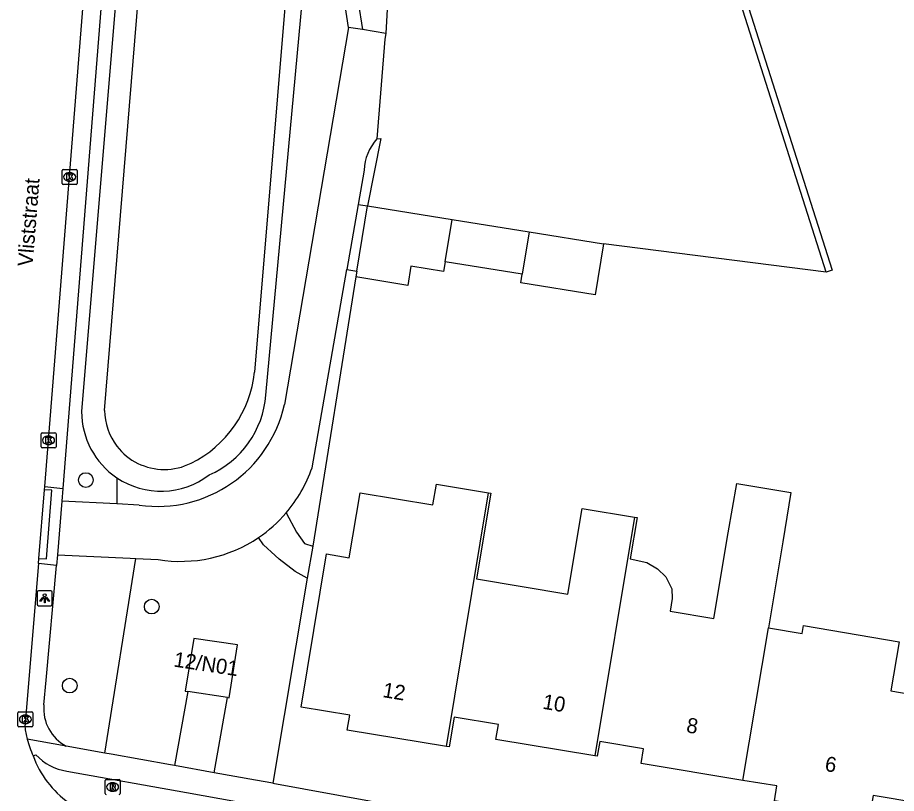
# Model space of a CAD drawing. Extents: x 157321 to 158827, y 386650 to 388532.
# Drawn here: x 158298.4 to 158356.9, y 387819 to 387870.6 of the extents above; entities that cross this region are included whole.
import ezdxf

# ---------------------------------------------------------------- set-up
doc = ezdxf.new("R2010")
doc.units = 0
for name, color, linetype in [('IMGEO_Boom', 7, 'Continuous'), ('IMGEO_Fietspad_open', 7, 'Continuous'), ('IMGEO_Grasland_overig', 7, 'Continuous'), ('IMGEO_Groenvoorziening', 7, 'Continuous'), ('IMGEO_Haag', 7, 'Continuous'), ('IMGEO_Kolk', 7, 'Continuous'), ('IMGEO_Lichtpunt', 7, 'Continuous'), ('IMGEO_Loofbos', 7, 'Continuous'), ('IMGEO_Meer_plas_ven_vijver', 7, 'Continuous'), ('IMGEO_Openbare_ruimte_label', 7, 'Continuous'), ('IMGEO_Pand', 7, 'Continuous'), ('IMGEO_Pand_nummerreeks', 7, 'Continuous'), ('IMGEO_Rijbaan_lokaal_open', 7, 'Continuous'), ('IMGEO_Rioolput', 7, 'Continuous'), ('IMGEO_Voetpad_open', 7, 'Continuous')]:
    doc.layers.add(name, color=color, linetype=linetype)

msp = doc.modelspace()

# ---------------------------------------------------------------- linework, layer by layer
at = {"layer": 'IMGEO_Boom'}
for centre in [(158302.939, 387839.822), (158307.322, 387831.403), (158301.868, 387826.15)]:
    msp.add_circle(centre, 0.489, dxfattribs=at)
at = {"layer": 'IMGEO_Fietspad_open'}
for points in [[(158299.435, 387821.483), (158299.61, 387821.544)], [(158301.681, 387820.464), (158309.646, 387819.047), (158321.21, 387816.95), (158323.174, 387816.582), (158330.08, 387815.243), (158335.734, 387814.26), (158339.953, 387813.624), (158345.885, 387812.822)]]:
    msp.add_lwpolyline(points, dxfattribs=at)
msp.add_arc((158302.136, 387823.862), 3.428, 222.53957, 262.3775, dxfattribs=at)
at = {"layer": 'IMGEO_Grasland_overig'}
for points in [[(158322.303, 387862.523), (158322.568, 387862.547), (158321.672, 387858.072)], [(158352.203, 387853.662), (158337.373, 387855.532)]]:
    msp.add_lwpolyline(points, dxfattribs=at)
at = {"layer": 'IMGEO_Groenvoorziening'}
for points in [[(158305.149, 387874.494), (158302.658, 387844.373)], [(158320.905, 387853.334), (158318.043, 387835.424)], [(158304.205, 387821.66), (158306.263, 387834.607)], [(158317.674, 387833.304), (158315.379, 387819.651)]]:
    msp.add_lwpolyline(points, dxfattribs=at)
msp.add_arc((158307.941, 387844.366), 5.283, 179.92593, 236.14863, dxfattribs=at)
at = {"layer": 'IMGEO_Haag'}
for points in [[(158352.203, 387853.662), (158340.199, 387891.402), (158345.606, 387892.963)], [(158345.606, 387892.963), (158345.717, 387892.579), (158340.705, 387891.132), (158352.584, 387853.783), (158352.203, 387853.662)]]:
    msp.add_lwpolyline(points, dxfattribs=at)
at = {"layer": 'IMGEO_Kolk'}
for p, q in [((158301.36, 387859.559), (158301.36, 387860.411)), ((158301.435, 387860.485), (158302.287, 387860.485)), ((158301.848, 387860.265), (158301.873, 387860.265)), ((158302.361, 387860.411), (158302.361, 387859.559)), ((158301.871, 387859.705), (158301.846, 387859.705)), ((158302.287, 387859.485), (158301.435, 387859.485)), ((158299.956, 387842.041), (158299.956, 387842.893)), ((158300.031, 387842.967), (158300.883, 387842.967)), ((158300.444, 387842.747), (158300.469, 387842.747)), ((158300.957, 387842.893), (158300.957, 387842.041)), ((158300.467, 387842.187), (158300.442, 387842.187)), ((158300.883, 387841.967), (158300.031, 387841.967)), ((158298.414, 387823.479), (158298.414, 387824.331)), ((158298.489, 387824.405), (158299.341, 387824.405)), ((158298.902, 387824.185), (158298.927, 387824.185)), ((158299.415, 387824.331), (158299.415, 387823.479)), ((158299.341, 387823.405), (158298.489, 387823.405)), ((158298.925, 387823.625), (158298.9, 387823.625))]:
    msp.add_line(p, q, dxfattribs=at)
for points in [[(158301.36, 387859.559), (158301.36, 387860.411)], [(158301.435, 387860.485), (158302.287, 387860.485)], [(158301.681, 387860.185), (158301.804, 387860.185), (158301.804, 387860.034), (158301.934, 387860.185), (158302.098, 387860.185), (158301.952, 387860.034), (158302.105, 387859.785), (158301.953, 387859.785), (158301.868, 387859.949), (158301.804, 387859.882), (158301.804, 387859.785), (158301.681, 387859.785), (158301.681, 387860.185)], [(158302.361, 387860.411), (158302.361, 387859.559)], [(158302.287, 387859.485), (158301.435, 387859.485)], [(158299.956, 387842.041), (158299.956, 387842.893)], [(158300.031, 387842.967), (158300.883, 387842.967)], [(158300.277, 387842.667), (158300.4, 387842.667), (158300.4, 387842.516), (158300.53, 387842.667), (158300.694, 387842.667), (158300.548, 387842.516), (158300.701, 387842.267), (158300.549, 387842.267), (158300.464, 387842.431), (158300.4, 387842.364), (158300.4, 387842.267), (158300.277, 387842.267), (158300.277, 387842.667)], [(158300.957, 387842.893), (158300.957, 387842.041)], [(158300.883, 387841.967), (158300.031, 387841.967)], [(158298.414, 387823.479), (158298.414, 387824.331)], [(158298.489, 387824.405), (158299.341, 387824.405)], [(158298.735, 387824.105), (158298.858, 387824.105), (158298.858, 387823.954), (158298.988, 387824.105), (158299.152, 387824.105), (158299.006, 387823.954), (158299.159, 387823.705), (158299.007, 387823.705), (158298.922, 387823.869), (158298.858, 387823.802), (158298.858, 387823.705), (158298.735, 387823.705), (158298.735, 387824.105)], [(158299.415, 387824.331), (158299.415, 387823.479)], [(158299.341, 387823.405), (158298.489, 387823.405)]]:
    msp.add_lwpolyline(points, dxfattribs=at)
for centre, start, end in [((158301.437, 387860.409), 91.55205, 178.44795), ((158301.437, 387860.409), 91.55205, 178.44795), ((158302.285, 387860.409), 1.55205, 88.44795), ((158302.285, 387860.409), 1.55205, 88.44795), ((158301.437, 387859.561), 181.55205, 268.44795), ((158301.437, 387859.561), 181.55205, 268.44795), ((158302.285, 387859.561), 271.55205, 358.44795), ((158302.285, 387859.561), 271.55205, 358.44795), ((158300.033, 387842.891), 91.55205, 178.44795), ((158300.033, 387842.891), 91.55205, 178.44795), ((158300.881, 387842.891), 1.55205, 88.44795), ((158300.881, 387842.891), 1.55205, 88.44795), ((158300.033, 387842.043), 181.55205, 268.44795), ((158300.033, 387842.043), 181.55205, 268.44795), ((158300.881, 387842.043), 271.55205, 358.44795), ((158300.881, 387842.043), 271.55205, 358.44795), ((158298.491, 387824.329), 91.55205, 178.44795), ((158298.491, 387824.329), 91.55205, 178.44795), ((158299.339, 387824.329), 1.55205, 88.44795), ((158299.339, 387824.329), 1.55205, 88.44795), ((158298.491, 387823.481), 181.55205, 268.44795), ((158298.491, 387823.481), 181.55205, 268.44795), ((158299.339, 387823.481), 271.55205, 358.44795), ((158299.339, 387823.481), 271.55205, 358.44795)]:
    msp.add_arc(centre, 0.0765, start, end, dxfattribs=at)
for centre, major_axis, ratio, start_param, end_param in [((158301.847, 387859.985), (-0.387, 0.002), 0.722429, 4.712389, 7.853982), ((158301.872, 387859.985), (-0.39, 0.002), 0.717154, 1.570796, 4.712389), ((158300.443, 387842.467), (-0.387, 0.002), 0.722429, 4.712389, 7.853982), ((158300.468, 387842.467), (-0.39, 0.002), 0.717154, 1.570796, 4.712389), ((158298.901, 387823.905), (-0.387, 0.002), 0.722429, 4.712389, 7.853982), ((158298.926, 387823.905), (-0.39, 0.002), 0.717154, 1.570796, 4.712389)]:
    msp.add_ellipse(centre, major_axis=major_axis, ratio=ratio, start_param=start_param, end_param=end_param, dxfattribs=at)
at = {"layer": 'IMGEO_Lichtpunt'}
for p, q in [((158299.701, 387832.364), (158299.701, 387831.557)), ((158299.701, 387832.364), (158299.701, 387831.557)), ((158300.603, 387832.459), (158299.795, 387832.459)), ((158300.603, 387832.459), (158299.795, 387832.459)), ((158300.697, 387831.557), (158300.697, 387832.364)), ((158300.697, 387831.557), (158300.697, 387832.364)), ((158299.795, 387831.463), (158300.603, 387831.463)), ((158299.795, 387831.463), (158300.603, 387831.463))]:
    msp.add_line(p, q, dxfattribs=at)
for points in [[(158300.075, 387832.028), (158300.114, 387832), (158299.926, 387831.738), (158299.888, 387831.765), (158300.075, 387832.028)], [(158300.177, 387831.98), (158300.224, 387831.98), (158300.224, 387831.658), (158300.177, 387831.658), (158300.177, 387831.98)], [(158300.287, 387832), (158300.325, 387832.027), (158300.512, 387831.765), (158300.473, 387831.737), (158300.287, 387832)]]:
    msp.add_lwpolyline(points, dxfattribs=at)
msp.add_circle((158300.2, 387832.162), 0.0994, dxfattribs=at)
for centre, start, end in [((158299.795, 387832.364), 90, 180), ((158299.795, 387832.364), 90, 180), ((158300.603, 387832.364), 0, 90), ((158300.603, 387832.364), 0, 90), ((158299.795, 387831.557), 180, 270), ((158299.795, 387831.557), 180, 270), ((158300.603, 387831.557), 270, 0), ((158300.603, 387831.557), 270, 360)]:
    msp.add_arc(centre, 0.0946, start, end, dxfattribs=at)
at = {"layer": 'IMGEO_Loofbos'}
for points in [[(158341.555, 387956.872), (158316.294, 387940.473), (158313.902, 387938.445), (158306.825, 387922.261), (158305.405, 387917.397), (158306.696, 387912.488), (158320.487, 387892.274), (158323.504, 387880.384), (158322.895, 387869.529)], [(158314.909, 387845.473), (158318.385, 387883.131)], [(158304.998, 387839.979), (158304.991, 387838.232)]]:
    msp.add_lwpolyline(points, dxfattribs=at)
for centre, radius, start, end in [((158308.621, 387845.945), 6.306, 293.56644, 355.70817), ((158307.94, 387844.365), 5.281, 236.14438, 307.32364)]:
    msp.add_arc(centre, radius, start, end, dxfattribs=at)
at = {"layer": 'IMGEO_Meer_plas_ven_vijver'}
for points in [[(158317.209, 387883.789), (158314.164, 387847.002)], [(158304.186, 387844.46), (158306.678, 387874.995)]]:
    msp.add_lwpolyline(points, dxfattribs=at)
for centre, radius, start, end in [((158306.566, 387847.8), 7.639, 296.17274, 354.00334), ((158308.163, 387844.499), 3.978, 180.56739, 217.48234), ((158308.158, 387844.494), 3.97, 217.47008, 269.99779), ((158308.152, 387844.522), 3.998, 270.08251, 296.4991)]:
    msp.add_arc(centre, radius, start, end, dxfattribs=at)
at = {"layer": 'IMGEO_Pand'}
for points in [[(158320.969, 387853.729), (158321.672, 387858.072)], [(158321.672, 387858.072), (158327.299, 387857.162)], [(158326.844, 387854.348), (158327.299, 387857.162)], [(158327.299, 387857.162), (158332.432, 387856.331)], [(158332.432, 387856.331), (158331.977, 387853.518)], [(158332.432, 387856.331), (158337.373, 387855.532)], [(158337.373, 387855.532), (158336.825, 387852.143), (158331.884, 387852.942), (158331.977, 387853.518)], [(158326.844, 387854.348), (158326.74, 387853.707), (158324.568, 387854.058), (158324.361, 387852.775), (158320.905, 387853.334)], [(158331.977, 387853.518), (158326.844, 387854.348)], [(158320.969, 387853.729), (158320.905, 387853.334)], [(158326.924, 387822.095), (158320.329, 387823.191), (158320.493, 387824.181), (158317.254, 387824.719), (158318.946, 387834.908), (158320.447, 387834.659), (158321.188, 387838.973), (158326.024, 387838.171), (158326.262, 387839.554), (158329.736, 387838.977)], [(158339.446, 387837.361), (158339.609, 387837.334), (158339.148, 387834.584), (158340.263, 387834.328), (158340.973, 387833.911), (158341.536, 387833.39), (158341.917, 387832.583), (158341.953, 387831.951), (158341.812, 387831.11), (158344.726, 387830.622), (158345.68, 387836.319), (158346.26, 387839.594), (158349.842, 387838.999), (158349.303, 387835.717), (158348.365, 387830.001)], [(158326.924, 387822.095), (158329.736, 387838.977)], [(158329.736, 387838.977), (158329.882, 387838.953), (158328.93, 387833.243), (158335.005, 387832.229), (158335.958, 387837.94), (158339.446, 387837.361)], [(158339.446, 387837.361), (158336.794, 387821.477)], [(158348.365, 387830.001), (158350.592, 387829.624), (158350.679, 387830.145), (158357.05, 387829.07), (158356.497, 387825.79), (158359.45, 387825.291), (158359.132, 387823.266), (158358.355, 387818.326), (158355.324, 387818.837), (158355.085, 387817.42), (158348.747, 387818.473), (158348.912, 387819.47), (158346.645, 387819.846)], [(158346.645, 387819.846), (158348.365, 387830.001)], [(158312.353, 387825.357), (158312.477, 387825.339), (158313.024, 387828.861), (158310.113, 387829.279), (158309.557, 387825.772), (158309.713, 387825.749)], [(158312.353, 387825.357), (158309.713, 387825.749)], [(158336.794, 387821.477), (158330.219, 387822.569), (158330.385, 387823.564), (158327.437, 387824.054), (158327.107, 387822.065), (158326.924, 387822.095)], [(158346.645, 387819.846), (158339.88, 387820.97), (158340.042, 387821.941), (158337.128, 387822.425), (158336.966, 387821.448), (158336.794, 387821.477)]]:
    msp.add_lwpolyline(points, dxfattribs=at)
at = {"layer": 'IMGEO_Rijbaan_lokaal_open'}
for points in [[(158300.202, 387839.387), (158302.989, 387874.251)], [(158320.409, 387869.932), (158316.146, 387844.847)], [(158321.338, 387869.795), (158320.409, 387869.932)], [(158322.895, 387869.529), (158321.338, 387869.795)], [(158322.895, 387869.529), (158322.831, 387869.142), (158322.303, 387862.523)], [(158321.445, 387860.43), (158321.048, 387858.155)], [(158321.048, 387858.155), (158320.293, 387853.835)], [(158317.987, 387840.641), (158320.293, 387853.835)], [(158299.82, 387834.611), (158300.186, 387839.182)], [(158300.186, 387839.182), (158300.202, 387839.387)], [(158301.33, 387838.409), (158301.047, 387834.858)], [(158304.991, 387838.232), (158301.33, 387838.409)], [(158306.492, 387838.16), (158304.991, 387838.232)], [(158299.792, 387834.262), (158299.82, 387834.611)], [(158301.047, 387834.858), (158305.894, 387834.625), (158306.263, 387834.607)], [(158306.263, 387834.607), (158307.745, 387834.536)], [(158299.792, 387834.262), (158298.913, 387823.905), (158298.879, 387823.413)]]:
    msp.add_lwpolyline(points, dxfattribs=at)
for centre, radius, start, end in [((158324.828, 387860.266), 3.387, 138.20122, 177.21761), ((158307.718, 387846.702), 8.629, 261.82997, 347.58811), ((158309.227, 387843.674), 9.27, 319.31922, 340.90444), ((158309.298, 387843.604), 9.171, 304.04133, 319.35812), ((158309.245, 387843.664), 9.251, 260.67076, 304.1091), ((158305.854, 387824.34), 7.036, 187.56701, 194.44008), ((158305.752, 387824.369), 6.945, 194.88494, 204.5544), ((158305.578, 387823.671), 6.521, 199.60247, 234.71412)]:
    msp.add_arc(centre, radius, start, end, dxfattribs=at)
at = {"layer": 'IMGEO_Rioolput'}
for p, q in [((158304.293, 387819.902), (158305.145, 387819.902)), ((158304.218, 387818.976), (158304.218, 387819.828)), ((158304.706, 387819.682), (158304.731, 387819.682)), ((158305.219, 387819.828), (158305.219, 387818.976)), ((158304.729, 387819.122), (158304.704, 387819.122))]:
    msp.add_line(p, q, dxfattribs=at)
for points in [[(158304.293, 387819.902), (158305.145, 387819.902)], [(158304.218, 387818.976), (158304.218, 387819.828)], [(158304.807, 387819.6), (158304.555, 387819.602), (158304.555, 387819.202)], [(158304.555, 387819.202), (158304.679, 387819.202), (158304.679, 387819.364), (158304.69, 387819.364)], [(158304.733, 387819.521), (158304.679, 387819.521), (158304.679, 387819.44)], [(158304.679, 387819.44), (158304.731, 387819.44)], [(158304.737, 387819.335), (158304.808, 387819.202), (158304.948, 387819.202), (158304.883, 387819.328)], [(158305.219, 387819.828), (158305.219, 387818.976)]]:
    msp.add_lwpolyline(points, dxfattribs=at)
for centre, radius, start, end in [((158304.295, 387819.826), 0.0765, 91.55205, 178.44795), ((158304.295, 387819.826), 0.0765, 91.55205, 178.44795), ((158305.143, 387819.826), 0.0765, 1.55205, 88.44795), ((158305.143, 387819.826), 0.0765, 1.55205, 88.44795), ((158304.689, 387819.311), 0.0533, 26.02933, 88.69889), ((158304.715, 387819.629), 0.19, 274.7715, 282.96867), ((158304.739, 387819.425), 0.0964, 77.00612, 93.18647), ((158304.753, 387819.482), 0.0378, 276.66336, 79.67722), ((158304.806, 387819.49), 0.109, 350.36119, 89.41601), ((158304.804, 387819.49), 0.112, 277.58423, 350.98172), ((158304.788, 387819.275), 0.108, 29.51342, 73.79051), ((158304.295, 387818.978), 0.0765, 181.55205, 268.44795), ((158304.295, 387818.978), 0.0765, 181.55205, 268.44795), ((158305.143, 387818.978), 0.0765, 271.55205, 358.44795), ((158305.143, 387818.978), 0.0765, 271.55205, 358.44795)]:
    msp.add_arc(centre, radius, start, end, dxfattribs=at)
for centre, major_axis, ratio, start_param, end_param in [((158304.705, 387819.402), (-0.387, 0.002), 0.722429, 4.712389, 7.853982), ((158304.73, 387819.402), (-0.39, 0.002), 0.717154, 1.570796, 4.712389)]:
    msp.add_ellipse(centre, major_axis=major_axis, ratio=ratio, start_param=start_param, end_param=end_param, dxfattribs=at)
at = {"layer": 'IMGEO_Voetpad_open'}
for points in [[(158320.409, 387869.932), (158319.599, 387875.357), (158319.8, 387876.644), (158320.635, 387876.512), (158320.486, 387875.272), (158321.338, 387869.795)], [(158304.251, 387875.085), (158301.398, 387839.266)], [(158321.048, 387858.155), (158321.672, 387858.072)], [(158320.293, 387853.835), (158320.969, 387853.729)], [(158299.82, 387834.611), (158300.318, 387834.572), (158300.684, 387839.143), (158300.186, 387839.182)], [(158300.202, 387839.387), (158301.398, 387839.266)], [(158301.398, 387839.266), (158301.33, 387838.409)], [(158316.257, 387837.631), (158316.959, 387836.366), (158317.482, 387835.605), (158318.043, 387835.424)], [(158317.674, 387833.304), (158316.86, 387833.732), (158315.806, 387834.553), (158315.525, 387834.809), (158314.753, 387835.514), (158314.432, 387836.005)], [(158318.043, 387835.424), (158317.674, 387833.304)], [(158301.047, 387834.858), (158300.983, 387834.138)], [(158300.983, 387834.138), (158299.792, 387834.262)], [(158300.145, 387824.864), (158300.299, 387826.502), (158300.983, 387834.138)], [(158309.713, 387825.749), (158308.836, 387820.831)], [(158311.486, 387820.354), (158312.353, 387825.357)], [(158301.638, 387822.12), (158299.04, 387822.585)], [(158304.205, 387821.66), (158301.638, 387822.12)], [(158308.836, 387820.831), (158308.581, 387820.877), (158304.613, 387821.587), (158304.205, 387821.66)], [(158311.486, 387820.354), (158308.836, 387820.831)], [(158315.379, 387819.651), (158314.231, 387819.858), (158311.486, 387820.354)], [(158315.379, 387819.651), (158321.814, 387818.488), (158323.604, 387818.159), (158329.599, 387816.977), (158336.191, 387815.846), (158340.8, 387815.131), (158346.713, 387814.344)]]:
    msp.add_lwpolyline(points, dxfattribs=at)
msp.add_arc((158302.949, 387824.612), 2.815, 174.85566, 242.24523, dxfattribs=at)

# ---------------------------------------------------------------- texts
at = {"layer": 'IMGEO_Openbare_ruimte_label'}
msp.add_text('Vliststraat', height=1, rotation=85.41237, dxfattribs=at).set_placement((158299.393, 387854))
at = {"layer": 'IMGEO_Pand_nummerreeks'}
for s, rotation, p in [('12/N01', 351.35407, (158308.74, 387827.42)), ('12', 350.56911, (158322.639, 387825.391)), ('10', 350.5666, (158333.283, 387824.614)), ('8', 350.56911, (158342.844, 387823.049)), ('6', 350.567, (158352.057, 387820.478))]:
    msp.add_text(s, height=1, rotation=rotation, dxfattribs=at).set_placement(p)

doc.saveas('drawing.dxf')
